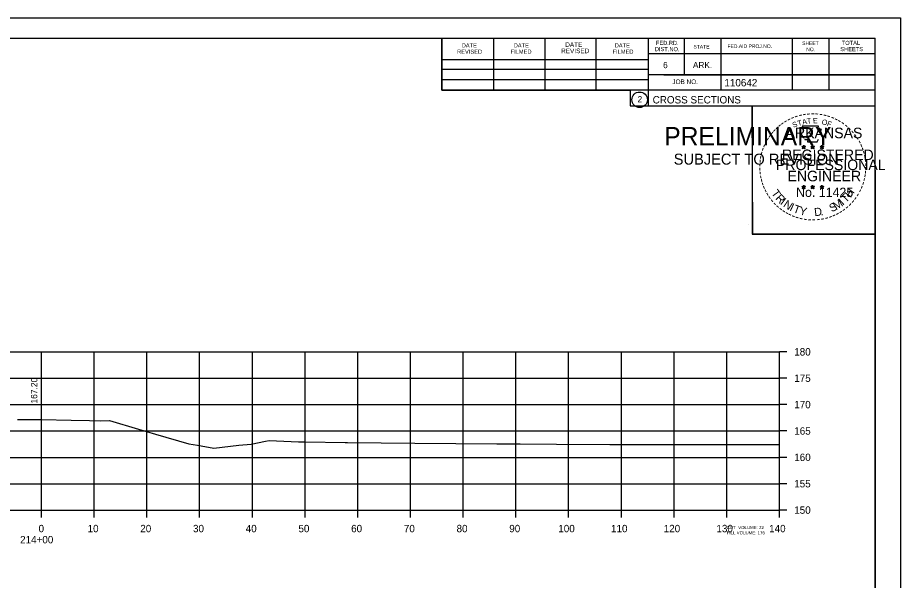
# Model space of a CAD drawing. Extents: x 1368503 to 1373085, y 379840 to 381833.
# Drawn here: x 1368668.5 to 1368836, y 381299.4 to 381406.1 of the extents above; entities that cross this region are included whole.
import ezdxf

# ---------------------------------------------------------------- set-up
doc = ezdxf.new("R2010")
doc.units = 0
for name, color, linetype in [('S_BRIDGE', 7, 'Continuous'), ('S_EDGE_PAVEMENT', 7, 'Continuous'), ('S_LANDSCAPING', 7, 'Continuous'), ('S_MISC_BOUNDARY', 7, 'Continuous'), ('S_MISC_BOUNDARY_ANNOT', 7, 'Continuous'), ('S_PHOTO_CENTERS', 7, 'Continuous'), ('S_PHOTO_NOTES', 7, 'Continuous'), ('S_TRAILS', 7, 'Continuous'), ('S_TRAILS_ANNOT', 7, 'Continuous')]:
    doc.layers.add(name, color=color, linetype=linetype)

msp = doc.modelspace()

# ---------------------------------------------------------------- linework, layer by layer
at = {"layer": 'S_BRIDGE'}
for p, q in [((1368515.06, 381402.18), (1368831.24, 381402.18)), ((1368748.98, 381392.3), (1368748.98, 381402.18)), ((1368758.84, 381392.3), (1368758.84, 381401.98)), ((1368768.6, 381392.3), (1368768.6, 381401.98)), ((1368778.28, 381392.3), (1368778.28, 381401.98)), ((1368788.14, 381402.18), (1368788.14, 381389.38)), ((1368794.98, 381402.18), (1368794.98, 381395.24)), ((1368801.92, 381402.18), (1368801.92, 381392.3)), ((1368815.5, 381402.18), (1368815.5, 381392.3)), ((1368822.44, 381402.18), (1368822.44, 381392.3)), ((1368831.24, 381196.72), (1368831.24, 381402.18)), ((1368831.24, 381399.24), (1368788.14, 381399.24)), ((1368831.24, 381399.26), (1368831.24, 381399.26)), ((1368748.98, 381398.16), (1368788.14, 381398.16)), ((1368748.98, 381396.3), (1368788.14, 381396.3)), ((1368748.98, 381392.3), (1368748.98, 381394.36)), ((1368748.98, 381394.36), (1368788.14, 381394.36)), ((1368831.24, 381395.24), (1368788.14, 381395.24)), ((1368791.1, 381395.24), (1368831.24, 381395.24)), ((1368831.24, 381392.3), (1368748.98, 381392.3)), ((1368788.14, 381389.38), (1368831.24, 381389.38))]:
    msp.add_line(p, q, dxfattribs=at)
msp.add_circle((1368786.53, 381390.51), 1.47, dxfattribs=at)
at = {"layer": 'S_EDGE_PAVEMENT'}
for p, q in [((1368813.06, 381312.72), (1368813.06, 381342.72)), ((1368814.46, 381342.72), (1368813.06, 381342.72)), ((1368814.46, 381337.72), (1368813.06, 381337.72)), ((1368814.46, 381332.72), (1368813.06, 381332.72)), ((1368814.46, 381327.72), (1368813.06, 381327.72)), ((1368814.46, 381322.72), (1368813.06, 381322.72)), ((1368814.46, 381317.72), (1368813.06, 381317.72)), ((1368533.06, 381312.72), (1368813.06, 381312.72)), ((1368673.06, 381311.32), (1368673.06, 381312.72)), ((1368683.06, 381311.32), (1368683.06, 381312.72)), ((1368693.06, 381311.32), (1368693.06, 381312.72)), ((1368703.06, 381311.32), (1368703.06, 381312.72)), ((1368713.06, 381311.32), (1368713.06, 381312.72)), ((1368723.06, 381311.32), (1368723.06, 381312.72)), ((1368733.06, 381311.32), (1368733.06, 381312.72)), ((1368743.06, 381311.32), (1368743.06, 381312.72)), ((1368753.06, 381311.32), (1368753.06, 381312.72)), ((1368763.06, 381311.32), (1368763.06, 381312.72)), ((1368773.06, 381311.32), (1368773.06, 381312.72)), ((1368783.06, 381311.32), (1368783.06, 381312.72)), ((1368793.06, 381311.32), (1368793.06, 381312.72)), ((1368803.06, 381311.32), (1368803.06, 381312.72)), ((1368813.06, 381311.32), (1368813.06, 381312.72)), ((1368814.46, 381312.72), (1368813.06, 381312.72))]:
    msp.add_line(p, q, dxfattribs=at)
at = {"layer": 'S_LANDSCAPING'}
for p, q in [((1368817.32, 381381.63), (1368817.67, 381381.52)), ((1368817.32, 381381.63), (1368817.58, 381381.59)), ((1368817.32, 381381.63), (1368817.56, 381381.51)), ((1368817.46, 381381.23), (1368817.67, 381381.52)), ((1368817.46, 381381.23), (1368817.58, 381381.47)), ((1368817.46, 381381.23), (1368817.67, 381381.44)), ((1368817.67, 381381.89), (1368817.63, 381381.64)), ((1368817.67, 381381.52), (1368817.67, 381381.89)), ((1368817.67, 381381.89), (1368817.72, 381381.64)), ((1368818.02, 381381.63), (1368817.67, 381381.52)), ((1368817.89, 381381.23), (1368817.67, 381381.52)), ((1368817.89, 381381.23), (1368817.67, 381381.44)), ((1368818.02, 381381.63), (1368817.73, 381381.58)), ((1368817.89, 381381.23), (1368817.75, 381381.52)), ((1368818.02, 381381.63), (1368817.82, 381381.53)), ((1368818.99, 381381.63), (1368819.34, 381381.52)), ((1368818.99, 381381.63), (1368819.25, 381381.59)), ((1368818.99, 381381.63), (1368819.23, 381381.51)), ((1368819.13, 381381.23), (1368819.34, 381381.52)), ((1368819.13, 381381.23), (1368819.25, 381381.47)), ((1368819.13, 381381.23), (1368819.34, 381381.44)), ((1368819.34, 381381.89), (1368819.3, 381381.64)), ((1368819.34, 381381.52), (1368819.34, 381381.89)), ((1368819.34, 381381.89), (1368819.39, 381381.64)), ((1368819.69, 381381.63), (1368819.34, 381381.52)), ((1368819.56, 381381.23), (1368819.34, 381381.52)), ((1368819.56, 381381.23), (1368819.34, 381381.44)), ((1368819.69, 381381.63), (1368819.4, 381381.58)), ((1368819.56, 381381.23), (1368819.42, 381381.52)), ((1368819.69, 381381.63), (1368819.49, 381381.53)), ((1368820.76, 381381.62), (1368821.11, 381381.51)), ((1368820.76, 381381.62), (1368821.01, 381381.58)), ((1368820.76, 381381.62), (1368820.99, 381381.5)), ((1368820.89, 381381.21), (1368821.11, 381381.51)), ((1368820.89, 381381.21), (1368821.02, 381381.46)), ((1368820.89, 381381.21), (1368821.1, 381381.43)), ((1368821.11, 381381.88), (1368821.07, 381381.62)), ((1368821.32, 381381.21), (1368821.1, 381381.43)), ((1368821.11, 381381.51), (1368821.11, 381381.88)), ((1368821.11, 381381.88), (1368821.16, 381381.63)), ((1368821.45, 381381.62), (1368821.11, 381381.51)), ((1368821.32, 381381.21), (1368821.11, 381381.51)), ((1368821.45, 381381.62), (1368821.17, 381381.57)), ((1368821.32, 381381.21), (1368821.18, 381381.5)), ((1368821.45, 381381.62), (1368821.25, 381381.52)), ((1368817.32, 381374.06), (1368817.67, 381373.95)), ((1368817.32, 381374.06), (1368817.57, 381374.02)), ((1368817.32, 381374.06), (1368817.56, 381373.94)), ((1368817.67, 381374.31), (1368817.63, 381374.06)), ((1368817.67, 381373.95), (1368817.67, 381374.31)), ((1368817.67, 381374.31), (1368817.72, 381374.06)), ((1368818.02, 381374.06), (1368817.67, 381373.95)), ((1368818.02, 381374.06), (1368817.73, 381374.01)), ((1368818.02, 381374.06), (1368817.81, 381373.96)), ((1368818.99, 381374.06), (1368819.34, 381373.95)), ((1368818.99, 381374.06), (1368819.24, 381374.02)), ((1368818.99, 381374.06), (1368819.23, 381373.94)), ((1368819.34, 381374.31), (1368819.3, 381374.06)), ((1368819.34, 381373.95), (1368819.34, 381374.31)), ((1368819.34, 381374.31), (1368819.39, 381374.06)), ((1368819.68, 381374.06), (1368819.34, 381373.95)), ((1368819.68, 381374.06), (1368819.4, 381374.01)), ((1368819.68, 381374.06), (1368819.48, 381373.96)), ((1368820.76, 381374.05), (1368821.1, 381373.94)), ((1368820.76, 381374.05), (1368821.01, 381374.01)), ((1368820.76, 381374.05), (1368820.99, 381373.93)), ((1368821.1, 381374.3), (1368821.06, 381374.05)), ((1368821.1, 381373.94), (1368821.1, 381374.3)), ((1368821.1, 381374.3), (1368821.15, 381374.05)), ((1368821.45, 381374.05), (1368821.1, 381373.94)), ((1368821.45, 381374.05), (1368821.17, 381374)), ((1368821.45, 381374.05), (1368821.25, 381373.95)), ((1368817.45, 381373.65), (1368817.67, 381373.95)), ((1368817.45, 381373.65), (1368817.58, 381373.9)), ((1368817.45, 381373.65), (1368817.67, 381373.87)), ((1368817.88, 381373.65), (1368817.67, 381373.95)), ((1368817.88, 381373.65), (1368817.67, 381373.87)), ((1368817.88, 381373.65), (1368817.74, 381373.94)), ((1368819.12, 381373.65), (1368819.34, 381373.95)), ((1368819.12, 381373.65), (1368819.25, 381373.9)), ((1368819.12, 381373.65), (1368819.34, 381373.87)), ((1368819.55, 381373.65), (1368819.34, 381373.95)), ((1368819.55, 381373.65), (1368819.34, 381373.87)), ((1368819.55, 381373.65), (1368819.41, 381373.94)), ((1368820.89, 381373.64), (1368821.1, 381373.94)), ((1368820.89, 381373.64), (1368821.01, 381373.89)), ((1368820.89, 381373.64), (1368821.1, 381373.86)), ((1368821.32, 381373.64), (1368821.1, 381373.94)), ((1368821.32, 381373.64), (1368821.1, 381373.86)), ((1368821.32, 381373.64), (1368821.18, 381373.93))]:
    msp.add_line(p, q, dxfattribs=at)
for points in [[(1368817.36, 381385.51), (1368817.63, 381384.68)], [(1368820.88, 381384.59), (1368821.02, 381384.87), (1368820.33, 381384.85), (1368820.48, 381385.51), (1368817.36, 381385.51)], [(1368817.86, 381383.09), (1368817.86, 381383), (1368818.42, 381382.98), (1368818.37, 381382.51), (1368820.24, 381382.51), (1368820.44, 381383.05)], [(1368817.67, 381381.89), (1368817.89, 381381.23), (1368817.32, 381381.63), (1368818.02, 381381.63), (1368817.46, 381381.23), (1368817.67, 381381.89)], [(1368819.34, 381381.89), (1368819.56, 381381.23), (1368818.99, 381381.63), (1368819.69, 381381.63), (1368819.13, 381381.23), (1368819.34, 381381.89)], [(1368821.11, 381381.88), (1368821.32, 381381.21), (1368820.76, 381381.62), (1368821.45, 381381.62), (1368820.89, 381381.21), (1368821.11, 381381.88)], [(1368817.67, 381374.31), (1368817.88, 381373.65), (1368817.32, 381374.06), (1368818.02, 381374.06), (1368817.45, 381373.65), (1368817.67, 381374.31)], [(1368819.34, 381374.31), (1368819.55, 381373.65), (1368818.99, 381374.06), (1368819.68, 381374.06), (1368819.12, 381373.65), (1368819.34, 381374.31)], [(1368821.1, 381374.3), (1368821.32, 381373.64), (1368820.76, 381374.05), (1368821.45, 381374.05), (1368820.89, 381373.64), (1368821.1, 381374.3)]]:
    msp.add_lwpolyline(points, dxfattribs=at)
for centre, radius in [((1368817.67, 381381.52), 0.172), ((1368817.67, 381381.52), 0.145), ((1368817.67, 381381.52), 0.116), ((1368817.67, 381381.52), 0.0991), ((1368817.67, 381381.52), 0.0747), ((1368817.67, 381381.52), 0.0495), ((1368817.67, 381381.52), 0.0296), ((1368819.34, 381381.52), 0.172), ((1368819.34, 381381.52), 0.145), ((1368819.34, 381381.52), 0.116), ((1368819.34, 381381.52), 0.0991), ((1368819.34, 381381.52), 0.0747), ((1368819.34, 381381.52), 0.0495), ((1368819.34, 381381.52), 0.0296), ((1368821.11, 381381.51), 0.172), ((1368821.11, 381381.51), 0.145), ((1368821.11, 381381.51), 0.116), ((1368821.11, 381381.51), 0.0991), ((1368821.11, 381381.51), 0.0747), ((1368821.11, 381381.51), 0.0495), ((1368821.11, 381381.51), 0.0296), ((1368817.67, 381373.95), 0.172), ((1368817.67, 381373.95), 0.145), ((1368817.67, 381373.95), 0.116), ((1368817.67, 381373.95), 0.0991), ((1368819.34, 381373.95), 0.172), ((1368819.34, 381373.95), 0.145), ((1368819.34, 381373.95), 0.116), ((1368819.34, 381373.95), 0.0991), ((1368821.1, 381373.94), 0.172), ((1368821.1, 381373.94), 0.145), ((1368821.1, 381373.94), 0.116), ((1368821.1, 381373.94), 0.0991), ((1368817.67, 381373.95), 0.0747), ((1368817.67, 381373.95), 0.0495), ((1368817.67, 381373.95), 0.0296), ((1368819.34, 381373.95), 0.0747), ((1368819.34, 381373.95), 0.0495), ((1368819.34, 381373.95), 0.0296), ((1368821.1, 381373.94), 0.0747), ((1368821.1, 381373.94), 0.0495), ((1368821.1, 381373.94), 0.0296)]:
    msp.add_circle(centre, radius, dxfattribs=at)
at = {"layer": 'S_MISC_BOUNDARY'}
msp.add_lwpolyline([(1368668.52, 381329.92), (1368673.06, 381329.91), (1368678.69, 381329.78), (1368682.14, 381329.68), (1368684.21, 381329.65), (1368685.93, 381329.68), (1368691.48, 381328.09), (1368693, 381327.64), (1368694.7, 381327.1), (1368701.04, 381325.26), (1368702.67, 381325.04), (1368705.78, 381324.45), (1368710.52, 381325.01), (1368712.82, 381325.23), (1368715.54, 381325.79), (1368716.22, 381325.93), (1368721.82, 381325.69), (1368723.14, 381325.65), (1368730.66, 381325.54), (1368731.09, 381325.54), (1368743.87, 381325.42), (1368759.43, 381325.31), (1368762.66, 381325.28), (1368763.84, 381325.28), (1368770.79, 381325.23), (1368780.85, 381325.16), (1368796.87, 381325.13), (1368805.33, 381325.14), (1368813.06, 381325.16)], dxfattribs=at)
at = {"layer": 'S_PHOTO_CENTERS'}
for p, q in [((1368533.06, 381342.72), (1368813.06, 381342.72)), ((1368673.06, 381312.72), (1368673.06, 381342.72)), ((1368683.06, 381312.72), (1368683.06, 381342.72)), ((1368693.06, 381312.72), (1368693.06, 381342.72)), ((1368703.06, 381312.72), (1368703.06, 381342.72)), ((1368713.06, 381312.72), (1368713.06, 381342.72)), ((1368723.06, 381312.72), (1368723.06, 381342.72)), ((1368733.06, 381312.72), (1368733.06, 381342.72)), ((1368743.06, 381312.72), (1368743.06, 381342.72)), ((1368753.06, 381312.72), (1368753.06, 381342.72)), ((1368763.06, 381312.72), (1368763.06, 381342.72)), ((1368773.06, 381312.72), (1368773.06, 381342.72)), ((1368783.06, 381312.72), (1368783.06, 381342.72)), ((1368793.06, 381312.72), (1368793.06, 381342.72)), ((1368803.06, 381312.72), (1368803.06, 381342.72)), ((1368813.06, 381312.72), (1368813.06, 381342.72)), ((1368533.06, 381337.72), (1368813.06, 381337.72)), ((1368533.06, 381332.72), (1368813.06, 381332.72)), ((1368533.06, 381327.72), (1368813.06, 381327.72)), ((1368533.06, 381322.72), (1368813.06, 381322.72)), ((1368533.06, 381317.72), (1368813.06, 381317.72)), ((1368533.06, 381312.72), (1368813.06, 381312.72))]:
    msp.add_line(p, q, dxfattribs=at)
at = {"layer": 'S_PHOTO_NOTES'}
for p, q in [((1368502.66, 381406.07), (1368835.99, 381406.07)), ((1368807.27, 381366.92), (1368807.27, 381366.92))]:
    msp.add_line(p, q, dxfattribs=at)
for points in [[(1368502.65, 381406.07), (1368835.99, 381406.07), (1368835.99, 381192.74), (1368502.65, 381192.74)], [(1368748.98, 381402.18), (1368748.98, 381392.3), (1368784.71, 381392.3), (1368784.71, 381389.38), (1368807.91, 381389.38), (1368807.91, 381365.05), (1368831.24, 381365.05), (1368831.24, 381196.72), (1368515.06, 381196.72), (1368515.06, 381402.18)], [(1368807.91, 381389.38), (1368831.12, 381389.38), (1368831.24, 381365.05), (1368808.03, 381365.05)]]:
    msp.add_lwpolyline(points, close=True, dxfattribs=at)

# ---------------------------------------------------------------- texts
at = {"layer": 'S_BRIDGE'}
for s, height, p in [('DATE', 0.782, (1368752.78, 381400.42)), ('DATE', 0.782, (1368762.64, 381400.42)), ('DATE', 0.879, (1368772.42, 381400.52)), ('DATE', 0.782, (1368781.8, 381400.42)), ('FED.RD.', 0.782, (1368789.62, 381400.9)), ('STATE', 0.684, (1368796.74, 381400.22)), ('FED.AID PROJ.NO.', 0.684, (1368803.2, 381400.32)), ('SHEET', 0.684, (1368817.36, 381400.9)), ('TOTAL', 0.782, (1368824.88, 381400.9)), ('REVISED', 0.782, (1368751.9, 381399.24)), ('FILMED', 0.782, (1368762.06, 381399.24)), ('REVISED', 0.879, (1368771.64, 381399.34)), ('FILMED', 0.782, (1368781.4, 381399.24)), ('DIST.NO.', 0.782, (1368789.42, 381399.72)), ('NO.', 0.684, (1368818.14, 381399.72)), ('SHEETS', 0.782, (1368824.6, 381399.72)), ('6', 1.17, (1368790.98, 381396.5)), ('ARK.', 1.172, (1368796.64, 381396.5)), ('JOB NO.', 0.879, (1368792.74, 381393.48)), ('110642', 1.4, (1368802.61, 381393.04)), ('2', 1.17, (1368786.14, 381390.03)), ('CROSS SECTIONS', 1.4, (1368789, 381389.81))]:
    msp.add_text(s, height=height, rotation=360, dxfattribs=at).set_placement(p)
at = {"layer": 'S_LANDSCAPING'}
for s, height, rotation, p in [('-', 1.6, 19.1761, (1368816.11, 381386.64)), ('-', 1.6, 13.6301, (1368816.86, 381386.88)), ('-', 1.6, 10.2193, (1368817.54, 381387.04)), ('-', 1.6, 5.8968, (1368818.27, 381387.15)), ('-', 1.6, 0.1862, (1368819.04, 381387.22)), ('-', 1.6, 357.743, (1368819.76, 381387.21)), ('-', 1.6, 352.1617, (1368820.51, 381387.15)), ('-', 1.6, 347.2049, (1368821.23, 381387.04)), ('-', 1.6, 342.3362, (1368821.86, 381386.89)), ('-', 1.6, 38.9507, (1368813.19, 381384.91)), ('-', 1.6, 36.2317, (1368813.67, 381385.29)), ('-', 1.6, 34.0636, (1368814.25, 381385.68)), ('-', 1.6, 28.7918, (1368814.85, 381386.05)), ('-', 1.6, 24.3072, (1368815.48, 381386.37)), ('S', 1, 21.594, (1368815.72, 381385.19)), ('T', 1, 16.4036, (1368816.63, 381385.52)), ('A', 1, 11.2132, (1368817.46, 381385.77)), ('T', 1, 6.0228, (1368818.31, 381385.94)), ('E', 1, 0.8323, (1368819.41, 381386.05)), ('O', 1, 350.4515, (1368821.02, 381385.84)), ('F', 1, 340.0707, (1368821.97, 381385.61)), ('-', 1.6, 337.8551, (1368822.6, 381386.66)), ('-', 1.6, 334.1211, (1368823.23, 381386.39)), ('-', 1.6, 329.6409, (1368823.81, 381386.11)), ('-', 1.6, 325.8627, (1368824.45, 381385.75)), ('-', 1.6, 320.5297, (1368825.06, 381385.32)), ('-', 1.6, 50.6142, (1368811.91, 381383.53)), ('-', 1.6, 48.423, (1368812.31, 381384.01)), ('-', 1.6, 42.9622, (1368812.76, 381384.49)), ('ARKANSAS', 2, 360, (1368814.22, 381383.22)), ('-', 1.6, 315.5786, (1368825.66, 381384.83)), ('-', 1.6, 309.8797, (1368826.23, 381384.28)), ('-', 1.6, 62.8713, (1368810.86, 381381.82)), ('-', 1.6, 58.0706, (1368811.17, 381382.43)), ('-', 1.6, 54.2325, (1368811.5, 381382.96)), ('-', 1.6, 306.6522, (1368826.75, 381383.68)), ('-', 1.4, 303.6753, (1368827.24, 381383.11)), ('-', 1.6, 299.6684, (1368827.56, 381382.51)), ('-', 1.6, 72.3945, (1368810.38, 381380.58)), ('-', 1.6, 67.7743, (1368810.6, 381381.21)), ('REGISTERED', 2, 360, (1368813.54, 381379.07)), ('DWB', 0.01, 360, (1368817.66, 381381.52)), ('DWB', 0.01, 360, (1368819.33, 381381.52)), ('DWB', 0.01, 360, (1368821.09, 381381.51)), ('-', 1.6, 294.6628, (1368827.88, 381381.89)), ('-', 1.6, 290.5728, (1368828.14, 381381.32)), ('-', 1.6, 285.1233, (1368828.37, 381380.74)), ('-', 1.6, 85.1863, (1368809.98, 381378.46)), ('-', 1.6, 81.2013, (1368810.05, 381379.15)), ('-', 1.6, 75.461, (1368810.18, 381379.87)), ('PROFESSIONAL', 2, 360, (1368812.39, 381377.17)), ('-', 1.6, 280.5493, (1368828.57, 381380)), ('-', 1.6, 276.5962, (1368828.74, 381379.23)), ('-', 1.6, 94.1959, (1368809.99, 381377.04)), ('-', 1.6, 89.0622, (1368809.95, 381377.76)), ('-', 1.6, 274.3301, (1368828.8, 381378.51)), ('-', 1.6, 269.9407, (1368828.83, 381377.87)), ('-', 1.6, 98.9479, (1368810.06, 381376.37)), ('-', 1.6, 101.7149, (1368810.19, 381375.64)), ('ENGINEER', 2, 360, (1368814.58, 381375.05)), ('-', 1.6, 260.9953, (1368828.74, 381376.55)), ('-', 1.6, 263.5172, (1368828.81, 381377.21)), ('-', 1.6, 105.4578, (1368810.36, 381375.04)), ('-', 1.6, 109.0874, (1368810.57, 381374.41)), ('-', 1.6, 114.0643, (1368810.82, 381373.81)), ('-', 1.6, 247.8887, (1368828.23, 381374.48)), ('-', 1.6, 252.8681, (1368828.45, 381375.16)), ('-', 1.6, 255.7626, (1368828.63, 381375.88)), ('-', 1.6, 115.7289, (1368811.13, 381373.2)), ('-', 1.6, 120.4471, (1368811.49, 381372.61)), ('T', 1.54, 306.0406, (1368811.43, 381372.79)), ('R', 1.54, 314.005, (1368812.19, 381371.74)), ('No. 11425', 1.757, 360, (1368816.21, 381372.09)), ('DWB', 0.01, 360, (1368817.66, 381373.94)), ('DWB', 0.01, 360, (1368819.33, 381373.94)), ('DWB', 0.01, 360, (1368821.09, 381373.93)), ('T', 1.54, 46.6444, (1368825.66, 381370.88)), ('H', 1.54, 54.6088, (1368826.55, 381371.82)), ('-', 1.6, 239.0712, (1368827.57, 381373.1)), ('-', 1.6, 244.6197, (1368827.96, 381373.85)), ('-', 1.6, 125.8934, (1368811.89, 381372.05)), ('-', 1.6, 130.7181, (1368812.35, 381371.5)), ('-', 1.6, 134.2238, (1368812.87, 381370.95)), ('I', 1.54, 321.9694, (1368813.09, 381370.81)), ('N', 1.54, 326.5002, (1368813.66, 381370.34)), ('I', 1.54, 335.3603, (1368814.87, 381369.55)), ('S', 1.54, 26.9312, (1368822.97, 381369.15)), ('M', 1.54, 32.6563, (1368823.81, 381369.56)), ('I', 1.54, 42.1136, (1368825.1, 381370.4)), ('-', 1.6, 225.7653, (1368826.26, 381371.32)), ('-', 1.6, 231.2538, (1368826.74, 381371.88)), ('-', 1.6, 233.8452, (1368827.17, 381372.45)), ('-', 1.6, 138.9338, (1368813.39, 381370.49)), ('-', 1.6, 144.6463, (1368813.95, 381370.08)), ('-', 1.6, 148.0898, (1368814.51, 381369.71)), ('-', 1.6, 151.5704, (1368815.09, 381369.39)), ('T', 1.54, 339.8912, (1368815.53, 381369.22)), ('Y', 1.54, 347.8556, (1368816.74, 381368.78)), ('D', 1.54, 6.3969, (1368819.73, 381368.42)), ('-', 1.6, 207.3568, (1368824.1, 381369.6)), ('-', 1.6, 212.2491, (1368824.65, 381369.95)), ('-', 1.6, 215.7363, (1368825.19, 381370.34)), ('-', 1.6, 221.0851, (1368825.74, 381370.81)), ('-', 1.6, 154.6002, (1368815.61, 381369.14)), ('-', 1.6, 158.5612, (1368816.24, 381368.88)), ('-', 1.6, 162.7983, (1368816.92, 381368.67)), ('-', 1.6, 167.5555, (1368817.64, 381368.51)), ('-', 1.6, 173.1155, (1368818.41, 381368.4)), ('-', 1.6, 176.5183, (1368819.16, 381368.34)), ('-', 1.6, 181.5918, (1368819.9, 381368.36)), ('-', 1.6, 185.8167, (1368820.71, 381368.44)), ('-', 1.6, 191.2858, (1368821.45, 381368.57)), ('.', 1.54, 13.7642, (1368820.92, 381368.55)), ('-', 1.6, 195.4743, (1368822.18, 381368.77)), ('-', 1.6, 200.7184, (1368822.85, 381369.01)), ('-', 1.6, 204.2516, (1368823.47, 381369.29))]:
    msp.add_text(s, height=height, rotation=rotation, dxfattribs=at).set_placement(p)
at = {"layer": 'S_MISC_BOUNDARY_ANNOT'}
for s, height, p in [('PRELIMINARY', 3.5, (1368791.19, 381381.84)), ('DWB', 0.01, (1368791.94, 381383.69)), ('SUBJECT TO REVISION', 2.0751, (1368793, 381378.21))]:
    msp.add_text(s, height=height, rotation=360, dxfattribs=at).set_placement(p)
at = {"layer": 'S_TRAILS'}
for s, height, p in [('180', 1.4, (1368815.86, 381342.02)), ('175', 1.4, (1368815.86, 381337.02)), ('170', 1.4, (1368815.86, 381332.02)), ('165', 1.4, (1368815.86, 381327.02)), ('160', 1.4, (1368815.86, 381322.02)), ('155', 1.4, (1368815.86, 381317.02)), ('150', 1.4, (1368815.86, 381312.02)), ('0', 1.4, (1368672.5, 381308.52)), ('10', 1.4, (1368681.8, 381308.52)), ('20', 1.4, (1368691.8, 381308.52)), ('30', 1.4, (1368701.8, 381308.52)), ('40', 1.4, (1368711.8, 381308.52)), ('50', 1.4, (1368721.8, 381308.52)), ('60', 1.4, (1368731.8, 381308.52)), ('70', 1.4, (1368741.8, 381308.52)), ('80', 1.4, (1368751.8, 381308.52)), ('90', 1.4, (1368761.8, 381308.52)), ('100', 1.4, (1368771.1, 381308.52)), ('110', 1.4, (1368781.1, 381308.52)), ('120', 1.4, (1368791.1, 381308.52)), ('130', 1.4, (1368801.1, 381308.52)), ('CUT  VOLUME: 22', 0.6, (1368803.06, 381309.12)), ('FILL VOLUME: 176', 0.6, (1368803.06, 381308.12)), ('140', 1.4, (1368811.1, 381308.52)), ('214+00', 1.4, (1368669, 381306.42))]:
    msp.add_text(s, height=height, dxfattribs=at).set_placement(p)
at = {"layer": 'S_TRAILS_ANNOT'}
msp.add_text('167.20', height=1.2, rotation=90, dxfattribs=at).set_placement((1368672.26, 381332.91))

doc.saveas('drawing.dxf')
